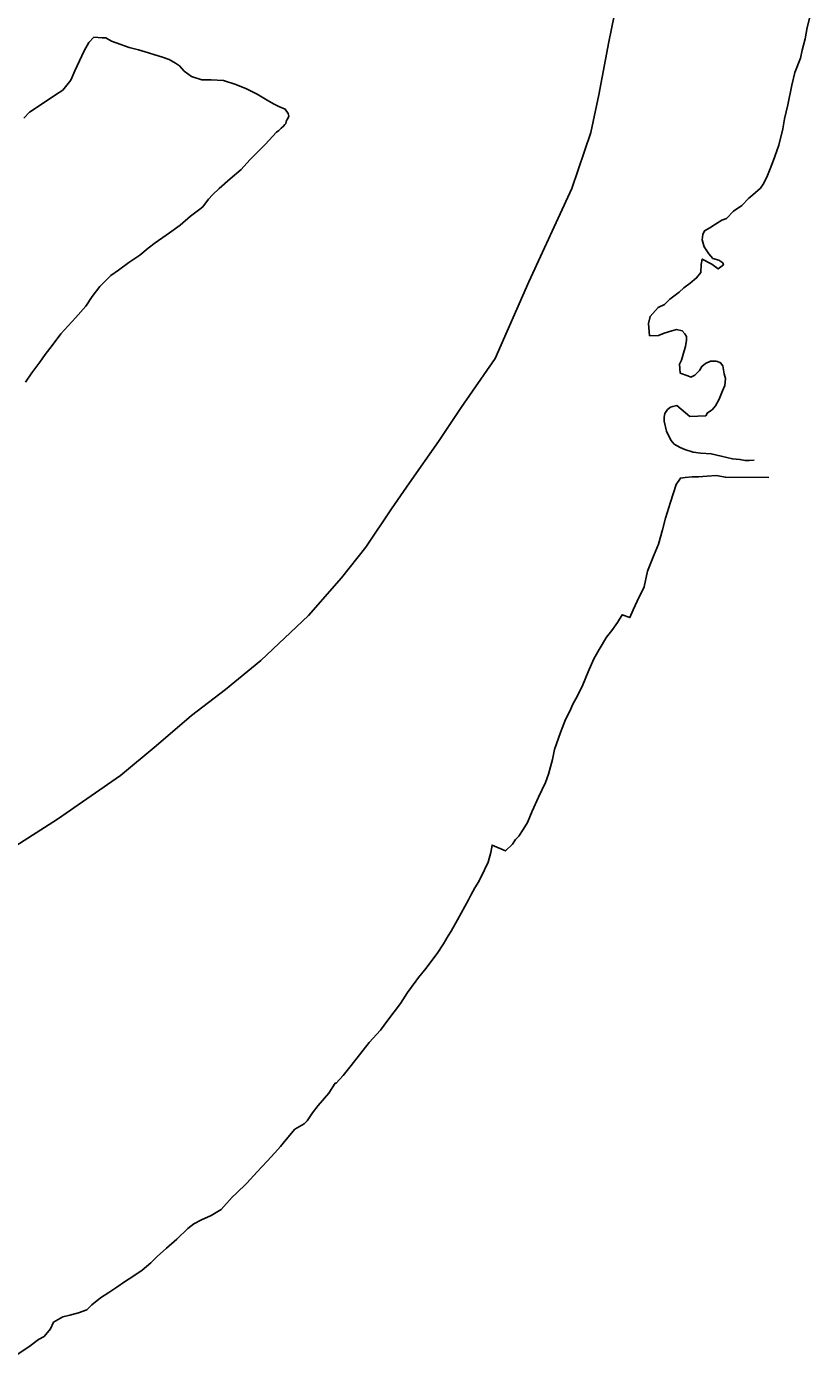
# Model space of a CAD drawing. Extents: x 1370567 to 1373900, y 377514 to 379648.
# Drawn here: x 1371205.64 to 1371219.01, y 379475.19 to 379497.96 of the extents above; entities that cross this region are included whole.
import ezdxf

# ---------------------------------------------------------------- set-up
doc = ezdxf.new("R2010")
doc.units = 0
doc.layers.add('Default', color=7, linetype='Continuous')

msp = doc.modelspace()

# ---------------------------------------------------------------- linework, layer by layer
at = {"layer": 'Default'}
for points in [[(1371215.749, 379498.627), (1371215.565, 379497.706), (1371215.392, 379496.804), (1371215.257, 379496.163), (1371214.934, 379495.211), (1371214.197, 379493.616), (1371213.627, 379492.312), (1371213.044, 379491.478), (1371212.659, 379490.896), (1371212.165, 379490.192), (1371211.859, 379489.75), (1371211.424, 379489.097), (1371211.009, 379488.575), (1371210.445, 379487.931), (1371209.632, 379487.165), (1371209.027, 379486.671), (1371208.451, 379486.227), (1371207.846, 379485.713), (1371207.241, 379485.209), (1371206.169, 379484.462), (1371205.375, 379483.956)], [(1371215.749, 379498.627), (1371215.565, 379497.706), (1371215.392, 379496.804), (1371215.257, 379496.163), (1371214.934, 379495.211), (1371214.197, 379493.616), (1371213.627, 379492.312), (1371213.044, 379491.478), (1371212.659, 379490.896), (1371212.165, 379490.192), (1371211.859, 379489.75), (1371211.424, 379489.097), (1371211.009, 379488.575), (1371210.445, 379487.931), (1371209.632, 379487.165), (1371209.027, 379486.671), (1371208.451, 379486.227), (1371207.846, 379485.713), (1371207.241, 379485.209), (1371206.169, 379484.462), (1371205.375, 379483.956)], [(1371219.013, 379498.219), (1371218.945, 379497.949), (1371218.906, 379497.758), (1371218.858, 379497.568), (1371218.829, 379497.428), (1371218.731, 379497.187), (1371218.682, 379496.967), (1371218.615, 379496.636), (1371218.556, 379496.396), (1371218.528, 379496.226), (1371218.46, 379495.945), (1371218.391, 379495.755), (1371218.352, 379495.645), (1371218.303, 379495.514), (1371218.254, 379495.404), (1371218.195, 379495.283), (1371218.145, 379495.213), (1371218.017, 379495.102), (1371217.947, 379495.042), (1371217.828, 379494.921), (1371217.689, 379494.82), (1371217.57, 379494.699), (1371217.491, 379494.669), (1371217.382, 379494.598), (1371217.282, 379494.537), (1371217.193, 379494.487), (1371217.163, 379494.426), (1371217.154, 379494.336), (1371217.185, 379494.217), (1371217.265, 379494.097), (1371217.336, 379494.018), (1371217.436, 379493.988), (1371217.506, 379493.939), (1371217.516, 379493.909), (1371217.427, 379493.838), (1371217.316, 379493.917), (1371217.156, 379494.006), (1371217.137, 379493.916), (1371217.128, 379493.776), (1371217.059, 379493.686), (1371216.949, 379493.595), (1371216.84, 379493.514), (1371216.761, 379493.444), (1371216.602, 379493.323), (1371216.513, 379493.232), (1371216.404, 379493.181), (1371216.315, 379493.081), (1371216.265, 379493.03), (1371216.236, 379492.91), (1371216.257, 379492.7), (1371216.407, 379492.701), (1371216.506, 379492.742), (1371216.636, 379492.783), (1371216.715, 379492.803), (1371216.815, 379492.784), (1371216.856, 379492.734), (1371216.886, 379492.685), (1371216.886, 379492.625), (1371216.867, 379492.514), (1371216.847, 379492.444), (1371216.799, 379492.284), (1371216.769, 379492.214), (1371216.78, 379492.064), (1371216.91, 379492.015), (1371216.96, 379491.995), (1371217.03, 379492.025), (1371217.109, 379492.106), (1371217.149, 379492.176), (1371217.208, 379492.227), (1371217.298, 379492.267), (1371217.387, 379492.268), (1371217.417, 379492.258), (1371217.467, 379492.238), (1371217.507, 379492.189), (1371217.518, 379492.119), (1371217.528, 379492.049), (1371217.549, 379491.969), (1371217.54, 379491.849), (1371217.5, 379491.759), (1371217.441, 379491.618), (1371217.382, 379491.508), (1371217.323, 379491.437), (1371217.244, 379491.387), (1371217.214, 379491.337), (1371216.945, 379491.325), (1371216.724, 379491.513), (1371216.654, 379491.493), (1371216.615, 379491.483), (1371216.565, 379491.442), (1371216.516, 379491.372), (1371216.506, 379491.312), (1371216.506, 379491.242), (1371216.548, 379491.072), (1371216.618, 379490.923), (1371216.679, 379490.853), (1371216.779, 379490.794)], [(1371219.013, 379498.219), (1371218.945, 379497.949), (1371218.906, 379497.758), (1371218.858, 379497.568), (1371218.829, 379497.428), (1371218.731, 379497.187), (1371218.682, 379496.967), (1371218.615, 379496.636), (1371218.556, 379496.396), (1371218.528, 379496.226), (1371218.46, 379495.945), (1371218.391, 379495.755), (1371218.352, 379495.645), (1371218.303, 379495.514), (1371218.254, 379495.404), (1371218.195, 379495.283), (1371218.145, 379495.213), (1371218.017, 379495.102), (1371217.947, 379495.042), (1371217.828, 379494.921), (1371217.689, 379494.82), (1371217.57, 379494.699), (1371217.491, 379494.669), (1371217.382, 379494.598), (1371217.282, 379494.537), (1371217.193, 379494.487), (1371217.163, 379494.426), (1371217.154, 379494.336), (1371217.185, 379494.217), (1371217.265, 379494.097), (1371217.336, 379494.018), (1371217.436, 379493.988), (1371217.506, 379493.939), (1371217.516, 379493.909), (1371217.427, 379493.838), (1371217.316, 379493.917), (1371217.156, 379494.006), (1371217.137, 379493.916), (1371217.128, 379493.776), (1371217.059, 379493.686), (1371216.949, 379493.595), (1371216.84, 379493.514), (1371216.761, 379493.444), (1371216.602, 379493.323), (1371216.513, 379493.232), (1371216.404, 379493.181), (1371216.315, 379493.081), (1371216.265, 379493.03), (1371216.236, 379492.91), (1371216.257, 379492.7), (1371216.407, 379492.701), (1371216.506, 379492.742), (1371216.636, 379492.783), (1371216.715, 379492.803), (1371216.815, 379492.784), (1371216.856, 379492.734), (1371216.886, 379492.685), (1371216.886, 379492.625), (1371216.867, 379492.514), (1371216.847, 379492.444), (1371216.799, 379492.284), (1371216.769, 379492.214), (1371216.78, 379492.064), (1371216.91, 379492.015), (1371216.96, 379491.995), (1371217.03, 379492.025), (1371217.109, 379492.106), (1371217.149, 379492.176), (1371217.208, 379492.227), (1371217.298, 379492.267), (1371217.387, 379492.268), (1371217.417, 379492.258), (1371217.467, 379492.238), (1371217.507, 379492.189), (1371217.518, 379492.119), (1371217.528, 379492.049), (1371217.549, 379491.969), (1371217.54, 379491.849), (1371217.5, 379491.759), (1371217.441, 379491.618), (1371217.382, 379491.508), (1371217.323, 379491.437), (1371217.244, 379491.387), (1371217.214, 379491.337), (1371216.945, 379491.325), (1371216.724, 379491.513), (1371216.654, 379491.493), (1371216.615, 379491.483), (1371216.565, 379491.442), (1371216.516, 379491.372), (1371216.506, 379491.312), (1371216.506, 379491.242), (1371216.548, 379491.072), (1371216.618, 379490.923), (1371216.679, 379490.853), (1371216.779, 379490.794)], [(1371205.59, 379496.408), (1371205.69, 379496.508), (1371205.888, 379496.64), (1371205.997, 379496.711), (1371206.196, 379496.842), (1371206.256, 379496.882), (1371206.394, 379497.053), (1371206.463, 379497.214), (1371206.62, 379497.555), (1371206.699, 379497.695), (1371206.788, 379497.786), (1371206.928, 379497.777), (1371206.988, 379497.777), (1371207.088, 379497.718), (1371207.168, 379497.688), (1371207.388, 379497.61), (1371207.547, 379497.571), (1371207.717, 379497.522), (1371207.827, 379497.483), (1371207.957, 379497.444), (1371208.067, 379497.405), (1371208.177, 379497.345), (1371208.248, 379497.296), (1371208.328, 379497.206), (1371208.448, 379497.117), (1371208.628, 379497.058), (1371208.788, 379497.059), (1371208.997, 379497.051), (1371209.207, 379496.982), (1371209.387, 379496.904), (1371209.567, 379496.815), (1371209.768, 379496.696), (1371209.858, 379496.647), (1371209.938, 379496.607), (1371210.048, 379496.558), (1371210.098, 379496.488), (1371210.108, 379496.438), (1371210.089, 379496.388), (1371210.069, 379496.368), (1371210.059, 379496.318), (1371210.039, 379496.298), (1371210.02, 379496.268), (1371209.98, 379496.238), (1371209.94, 379496.197), (1371209.901, 379496.167), (1371209.703, 379495.956), (1371209.574, 379495.825), (1371209.445, 379495.694), (1371209.297, 379495.533), (1371209.108, 379495.372), (1371208.92, 379495.21), (1371208.811, 379495.1), (1371208.741, 379495.029), (1371208.643, 379494.898), (1371208.593, 379494.858), (1371208.434, 379494.737), (1371208.256, 379494.586), (1371208.077, 379494.455), (1371207.829, 379494.283), (1371207.71, 379494.192), (1371207.571, 379494.071), (1371207.382, 379493.95), (1371207.204, 379493.819), (1371207.075, 379493.728), (1371206.886, 379493.537), (1371206.758, 379493.366), (1371206.649, 379493.205), (1371206.471, 379493.004), (1371206.224, 379492.732), (1371206.075, 379492.531), (1371205.957, 379492.38), (1371205.868, 379492.25), (1371205.729, 379492.069), (1371205.621, 379491.908)], [(1371205.59, 379496.408), (1371205.69, 379496.508), (1371205.888, 379496.64), (1371205.997, 379496.711), (1371206.196, 379496.842), (1371206.256, 379496.882), (1371206.394, 379497.053), (1371206.463, 379497.214), (1371206.62, 379497.555), (1371206.699, 379497.695), (1371206.788, 379497.786), (1371206.928, 379497.777), (1371206.988, 379497.777), (1371207.088, 379497.718), (1371207.168, 379497.688), (1371207.388, 379497.61), (1371207.547, 379497.571), (1371207.717, 379497.522), (1371207.827, 379497.483), (1371207.957, 379497.444), (1371208.067, 379497.405), (1371208.177, 379497.345), (1371208.248, 379497.296), (1371208.328, 379497.206), (1371208.448, 379497.117), (1371208.628, 379497.058), (1371208.788, 379497.059), (1371208.997, 379497.051), (1371209.207, 379496.982), (1371209.387, 379496.904), (1371209.567, 379496.815), (1371209.768, 379496.696), (1371209.858, 379496.647), (1371209.938, 379496.607), (1371210.048, 379496.558), (1371210.098, 379496.488), (1371210.108, 379496.438), (1371210.089, 379496.388), (1371210.069, 379496.368), (1371210.059, 379496.318), (1371210.039, 379496.298), (1371210.02, 379496.268), (1371209.98, 379496.238), (1371209.94, 379496.197), (1371209.901, 379496.167), (1371209.703, 379495.956), (1371209.574, 379495.825), (1371209.445, 379495.694), (1371209.297, 379495.533), (1371209.108, 379495.372), (1371208.92, 379495.21), (1371208.811, 379495.1), (1371208.741, 379495.029), (1371208.643, 379494.898), (1371208.593, 379494.858), (1371208.434, 379494.737), (1371208.256, 379494.586), (1371208.077, 379494.455), (1371207.829, 379494.283), (1371207.71, 379494.192), (1371207.571, 379494.071), (1371207.382, 379493.95), (1371207.204, 379493.819), (1371207.075, 379493.728), (1371206.886, 379493.537), (1371206.758, 379493.366), (1371206.649, 379493.205), (1371206.471, 379493.004), (1371206.224, 379492.732), (1371206.075, 379492.531), (1371205.957, 379492.38), (1371205.868, 379492.25), (1371205.729, 379492.069), (1371205.621, 379491.908)], [(1371216.779, 379490.794), (1371216.859, 379490.764), (1371216.999, 379490.715), (1371217.129, 379490.696), (1371217.308, 379490.687), (1371217.478, 379490.649), (1371217.668, 379490.6), (1371217.797, 379490.591), (1371217.887, 379490.571), (1371217.957, 379490.572), (1371218.037, 379490.582)], [(1371216.779, 379490.794), (1371216.859, 379490.764), (1371216.999, 379490.715), (1371217.129, 379490.696), (1371217.308, 379490.687), (1371217.478, 379490.649), (1371217.668, 379490.6), (1371217.797, 379490.591), (1371217.887, 379490.571), (1371217.957, 379490.572), (1371218.037, 379490.582)], [(1371218.288, 379490.284), (1371217.55, 379490.289), (1371217.39, 379490.318), (1371217.241, 379490.307), (1371217.091, 379490.296), (1371216.982, 379490.295), (1371216.862, 379490.284), (1371216.782, 379490.274), (1371216.713, 379490.163), (1371216.615, 379489.863), (1371216.528, 379489.592), (1371216.479, 379489.392), (1371216.411, 379489.151), (1371216.322, 379488.941), (1371216.224, 379488.69), (1371216.166, 379488.42), (1371216.048, 379488.179), (1371215.979, 379488.028), (1371215.921, 379487.898), (1371215.791, 379487.947), (1371215.712, 379487.816), (1371215.613, 379487.676), (1371215.524, 379487.565), (1371215.396, 379487.354), (1371215.307, 379487.194), (1371215.209, 379486.973), (1371215.12, 379486.752), (1371215.022, 379486.552), (1371214.953, 379486.431), (1371214.894, 379486.291), (1371214.825, 379486.16), (1371214.737, 379485.94), (1371214.639, 379485.649), (1371214.6, 379485.479), (1371214.532, 379485.228), (1371214.483, 379485.088), (1371214.365, 379484.837), (1371214.257, 379484.597), (1371214.179, 379484.406), (1371214.1, 379484.286), (1371214.031, 379484.175), (1371213.971, 379484.115), (1371213.922, 379484.034), (1371213.803, 379483.923), (1371213.573, 379484.022), (1371213.554, 379483.892), (1371213.505, 379483.731), (1371213.446, 379483.601), (1371213.348, 379483.4), (1371213.278, 379483.29), (1371213.209, 379483.169), (1371213.17, 379483.089), (1371212.983, 379482.748), (1371212.874, 379482.557), (1371212.825, 379482.477), (1371212.746, 379482.336), (1371212.638, 379482.176), (1371212.549, 379482.055), (1371212.45, 379481.924), (1371212.321, 379481.763), (1371212.272, 379481.703), (1371212.133, 379481.512), (1371212.015, 379481.321), (1371211.798, 379481.04), (1371211.669, 379480.869), (1371211.481, 379480.658), (1371211.313, 379480.447), (1371211.174, 379480.266), (1371211.036, 379480.095), (1371210.917, 379479.964), (1371210.897, 379479.964), (1371210.789, 379479.793), (1371210.61, 379479.582), (1371210.512, 379479.461), (1371210.423, 379479.32), (1371210.373, 379479.27), (1371210.214, 379479.179), (1371210.036, 379478.968), (1371209.967, 379478.887), (1371209.868, 379478.777), (1371209.739, 379478.636), (1371209.571, 379478.455), (1371209.393, 379478.263), (1371209.214, 379478.082), (1371209.145, 379478.022), (1371208.957, 379477.81), (1371208.788, 379477.709), (1371208.619, 379477.638), (1371208.49, 379477.567), (1371208.39, 379477.487), (1371208.202, 379477.305), (1371208.024, 379477.154), (1371207.865, 379477.013), (1371207.756, 379476.902), (1371207.607, 379476.781), (1371207.468, 379476.68), (1371207.309, 379476.579), (1371207.18, 379476.488), (1371207.041, 379476.397), (1371206.902, 379476.307), (1371206.753, 379476.186)], [(1371218.288, 379490.284), (1371217.55, 379490.289), (1371217.39, 379490.318), (1371217.241, 379490.307), (1371217.091, 379490.296), (1371216.982, 379490.295), (1371216.862, 379490.284), (1371216.782, 379490.274), (1371216.713, 379490.163), (1371216.615, 379489.863), (1371216.528, 379489.592), (1371216.479, 379489.392), (1371216.411, 379489.151), (1371216.322, 379488.941), (1371216.224, 379488.69), (1371216.166, 379488.42), (1371216.048, 379488.179), (1371215.979, 379488.028), (1371215.921, 379487.898), (1371215.791, 379487.947), (1371215.712, 379487.816), (1371215.613, 379487.676), (1371215.524, 379487.565), (1371215.396, 379487.354), (1371215.307, 379487.194), (1371215.209, 379486.973), (1371215.12, 379486.752), (1371215.022, 379486.552), (1371214.953, 379486.431), (1371214.894, 379486.291), (1371214.825, 379486.16), (1371214.737, 379485.94), (1371214.639, 379485.649), (1371214.6, 379485.479), (1371214.532, 379485.228), (1371214.483, 379485.088), (1371214.365, 379484.837), (1371214.257, 379484.597), (1371214.179, 379484.406), (1371214.1, 379484.286), (1371214.031, 379484.175), (1371213.971, 379484.115), (1371213.922, 379484.034), (1371213.803, 379483.923), (1371213.573, 379484.022), (1371213.554, 379483.892), (1371213.505, 379483.731), (1371213.446, 379483.601), (1371213.348, 379483.4), (1371213.278, 379483.29), (1371213.209, 379483.169), (1371213.17, 379483.089), (1371212.983, 379482.748), (1371212.874, 379482.557), (1371212.825, 379482.477), (1371212.746, 379482.336), (1371212.638, 379482.176), (1371212.549, 379482.055), (1371212.45, 379481.924), (1371212.321, 379481.763), (1371212.272, 379481.703), (1371212.133, 379481.512), (1371212.015, 379481.321), (1371211.798, 379481.04), (1371211.669, 379480.869), (1371211.481, 379480.658), (1371211.313, 379480.447), (1371211.174, 379480.266), (1371211.036, 379480.095), (1371210.917, 379479.964), (1371210.897, 379479.964), (1371210.789, 379479.793), (1371210.61, 379479.582), (1371210.512, 379479.461), (1371210.423, 379479.32), (1371210.373, 379479.27), (1371210.214, 379479.179), (1371210.036, 379478.968), (1371209.967, 379478.887), (1371209.868, 379478.777), (1371209.739, 379478.636), (1371209.571, 379478.455), (1371209.393, 379478.263), (1371209.214, 379478.082), (1371209.145, 379478.022), (1371208.957, 379477.81), (1371208.788, 379477.709), (1371208.619, 379477.638), (1371208.49, 379477.567), (1371208.39, 379477.487), (1371208.202, 379477.305), (1371208.024, 379477.154), (1371207.865, 379477.013), (1371207.756, 379476.902), (1371207.607, 379476.781), (1371207.468, 379476.68), (1371207.309, 379476.579), (1371207.18, 379476.488), (1371207.041, 379476.397), (1371206.902, 379476.307), (1371206.753, 379476.186)], [(1371206.753, 379476.186), (1371206.664, 379476.105), (1371206.525, 379476.054), (1371206.376, 379476.013), (1371206.256, 379475.982), (1371206.097, 379475.891), (1371206.048, 379475.781), (1371205.939, 379475.65), (1371205.84, 379475.599), (1371205.701, 379475.488), (1371205.264, 379475.192)], [(1371206.753, 379476.186), (1371206.664, 379476.105), (1371206.525, 379476.054), (1371206.376, 379476.013), (1371206.256, 379475.982), (1371206.097, 379475.891), (1371206.048, 379475.781), (1371205.939, 379475.65), (1371205.84, 379475.599), (1371205.701, 379475.488), (1371205.264, 379475.192)]]:
    msp.add_lwpolyline(points, dxfattribs=at)

# ---------------------------------------------------------------- texts
msp.add_text('RIVER', height=6.336, rotation=35, dxfattribs=at).set_placement((1371188.06, 379490.849))

doc.saveas('drawing.dxf')
